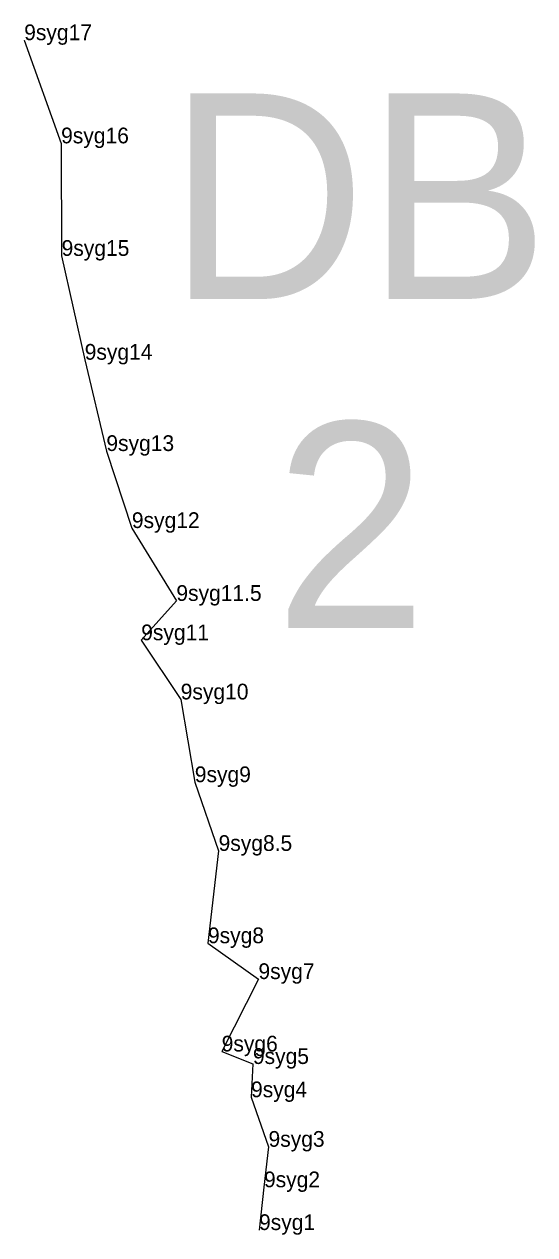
# Model space of a CAD drawing. Extents: x 2072529 to 2268812, y 436423 to 470008.
# Drawn here: x 2200222.2 to 2200384.6, y 451892.5 to 452277.3 of the extents above; entities that cross this region are included whole.
import ezdxf

# ---------------------------------------------------------------- set-up
doc = ezdxf.new("R2010")
doc.units = 0
for name, color, linetype in [('Old_Level_10', 7, 'Continuous'), ('Old_Level_20', 7, 'Continuous'), ('Old_Level_60', 7, 'Continuous'), ('Old_Level_62', 7, 'Continuous')]:
    doc.layers.add(name, color=color, linetype=linetype)

msp = doc.modelspace()

# ---------------------------------------------------------------- linework, layer by layer
at = {"layer": 'Old_Level_10'}
msp.add_lwpolyline([(2200222.18, 452272.195), (2200233.928, 452239.403), (2200234.083, 452203.634), (2200241.431, 452170.628), (2200248.323, 452141.608), (2200256.439, 452117.12), (2200270.596, 452093.964), (2200259.408, 452081.461), (2200271.977, 452062.642), (2200276.46, 452036.342), (2200284.027, 452014.491), (2200280.642, 451985.155), (2200296.712, 451973.761), (2200285.012, 451950.749), (2200294.941, 451946.769), (2200294.347, 451936.197), (2200299.915, 451920.448), (2200298.467, 451907.579), (2200296.894, 451893.983)], dxfattribs=at)
msp.add_lwpolyline([(2200222.18, 452272.195), (2200233.928, 452239.403), (2200234.083, 452203.634), (2200241.431, 452170.628), (2200248.323, 452141.608), (2200256.439, 452117.12), (2200270.596, 452093.964), (2200259.408, 452081.461), (2200271.977, 452062.642), (2200276.46, 452036.342), (2200284.027, 452014.491), (2200280.642, 451985.155), (2200296.712, 451973.761), (2200285.012, 451950.749), (2200294.941, 451946.769), (2200294.347, 451936.197), (2200299.915, 451920.448), (2200298.467, 451907.579), (2200296.894, 451893.983)], dxfattribs=at)
at = {"layer": 'Old_Level_20'}
for p, q in [((2200222.18, 452272.195), (2200222.18, 452272.195)), ((2200222.18, 452272.195), (2200222.18, 452272.195)), ((2200233.928, 452239.403), (2200233.928, 452239.403)), ((2200233.928, 452239.403), (2200233.928, 452239.403)), ((2200234.083, 452203.634), (2200234.083, 452203.634)), ((2200234.083, 452203.634), (2200234.083, 452203.634)), ((2200241.431, 452170.628), (2200241.431, 452170.628)), ((2200241.431, 452170.628), (2200241.431, 452170.628)), ((2200248.323, 452141.608), (2200248.323, 452141.608)), ((2200248.323, 452141.608), (2200248.323, 452141.608)), ((2200256.439, 452117.12), (2200256.439, 452117.12)), ((2200256.439, 452117.12), (2200256.439, 452117.12)), ((2200270.596, 452093.964), (2200270.596, 452093.964)), ((2200270.596, 452093.964), (2200270.596, 452093.964)), ((2200259.408, 452081.461), (2200259.408, 452081.461)), ((2200259.408, 452081.461), (2200259.408, 452081.461)), ((2200271.977, 452062.642), (2200271.977, 452062.642)), ((2200271.977, 452062.642), (2200271.977, 452062.642)), ((2200276.46, 452036.342), (2200276.46, 452036.342)), ((2200276.46, 452036.342), (2200276.46, 452036.342)), ((2200284.027, 452014.491), (2200284.027, 452014.491)), ((2200284.027, 452014.491), (2200284.027, 452014.491)), ((2200280.642, 451985.155), (2200280.642, 451985.155)), ((2200280.642, 451985.155), (2200280.642, 451985.155)), ((2200296.712, 451973.761), (2200296.712, 451973.761)), ((2200296.712, 451973.761), (2200296.712, 451973.761)), ((2200285.012, 451950.749), (2200285.012, 451950.749)), ((2200285.012, 451950.749), (2200285.012, 451950.749)), ((2200294.941, 451946.769), (2200294.941, 451946.769)), ((2200294.941, 451946.769), (2200294.941, 451946.769)), ((2200294.347, 451936.197), (2200294.347, 451936.197)), ((2200294.347, 451936.197), (2200294.347, 451936.197)), ((2200299.915, 451920.448), (2200299.915, 451920.448)), ((2200299.915, 451920.448), (2200299.915, 451920.448)), ((2200298.467, 451907.579), (2200298.467, 451907.579)), ((2200298.467, 451907.579), (2200298.467, 451907.579)), ((2200296.894, 451893.983), (2200296.894, 451893.983)), ((2200296.894, 451893.983), (2200296.894, 451893.983))]:
    msp.add_line(p, q, dxfattribs=at)

# ---------------------------------------------------------------- texts
at = {"layer": 'Old_Level_60'}
for s, p in [('9syg17', (2200222.18, 452272.195)), ('9syg17', (2200222.18, 452272.195)), ('9syg16', (2200233.928, 452239.403)), ('9syg16', (2200233.928, 452239.403)), ('9syg15', (2200234.083, 452203.634)), ('9syg15', (2200234.083, 452203.634)), ('9syg14', (2200241.431, 452170.628)), ('9syg14', (2200241.431, 452170.628)), ('9syg13', (2200248.323, 452141.608)), ('9syg13', (2200248.323, 452141.608)), ('9syg12', (2200256.439, 452117.12)), ('9syg12', (2200256.439, 452117.12)), ('9syg11.5', (2200270.596, 452093.964)), ('9syg11.5', (2200270.596, 452093.964)), ('9syg11', (2200259.408, 452081.461)), ('9syg11', (2200259.408, 452081.461)), ('9syg10', (2200271.977, 452062.642)), ('9syg10', (2200271.977, 452062.642)), ('9syg9', (2200276.46, 452036.342)), ('9syg9', (2200276.46, 452036.342)), ('9syg8.5', (2200284.027, 452014.491)), ('9syg8.5', (2200284.027, 452014.491)), ('9syg8', (2200280.642, 451985.155)), ('9syg8', (2200280.642, 451985.155)), ('9syg7', (2200296.712, 451973.761)), ('9syg7', (2200296.712, 451973.761)), ('9syg6', (2200285.012, 451950.749)), ('9syg6', (2200285.012, 451950.749)), ('9syg5', (2200294.941, 451946.769)), ('9syg5', (2200294.941, 451946.769)), ('9syg4', (2200294.347, 451936.197)), ('9syg4', (2200294.347, 451936.197)), ('9syg3', (2200299.915, 451920.448)), ('9syg3', (2200299.915, 451920.448)), ('9syg2', (2200298.467, 451907.579)), ('9syg2', (2200298.467, 451907.579)), ('9syg1', (2200296.894, 451893.983)), ('9syg1', (2200296.894, 451893.983))]:
    msp.add_text(s, height=5, dxfattribs=at).set_placement(p)
at = {"layer": 'Old_Level_62'}
for s, p in [('DB', (2200267.862, 452189.923)), ('2', (2200301.795, 452085.379))]:
    msp.add_text(s, height=65.34, dxfattribs=at).set_placement(p)

doc.saveas('drawing.dxf')
